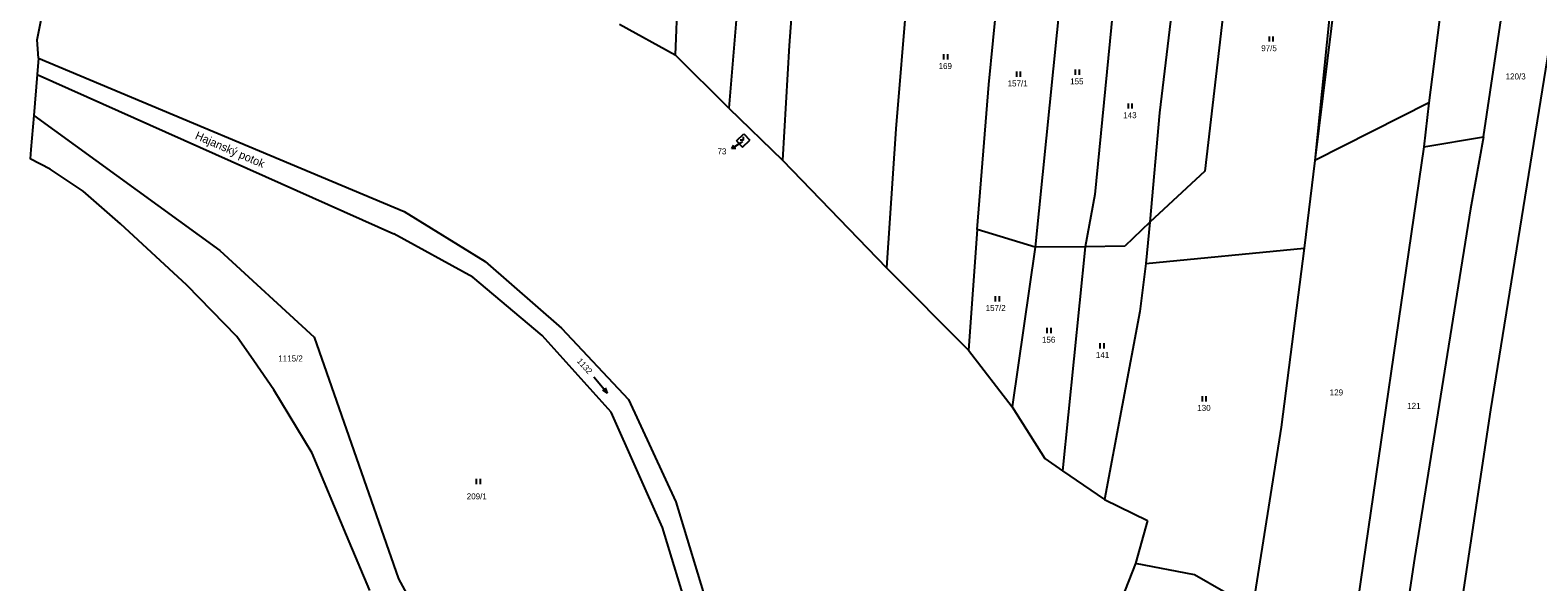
# Model space of a CAD drawing. Extents: x -794142 to -791199, y -1109267 to -1105626.
# Drawn here: x -794076.1 to -793649.2, y -1108185.5 to -1108029.2 of the extents above; entities that cross this region are included whole.
import ezdxf

# ---------------------------------------------------------------- set-up
doc = ezdxf.new("R2010")
doc.units = 0
for name, color, linetype in [('Komunikace', 7, 'Continuous'), ('Vrstva 1', 7, 'Continuous'), ('Vrstva 14', 7, 'Continuous'), ('Vrstva 15', 7, 'Continuous'), ('Vrstva 16', 7, 'Continuous'), ('Vrstva 23', 7, 'Continuous'), ('Vrstva 4', 7, 'Continuous'), ('Vrstva 44', 7, 'Continuous')]:
    doc.layers.add(name, color=color, linetype=linetype)

msp = doc.modelspace()

# ---------------------------------------------------------------- linework, layer by layer
at = {"layer": 'Komunikace'}
msp.add_line((-793874.35, -1108060.76), (-793874.88, -1108061.09), dxfattribs=at)
at = {"layer": 'Vrstva 1'}
for p, q in [((-793732.47, -1107974.05), (-793743.49, -1108069.11)), ((-793702.72, -1107971.84), (-793712.31, -1108066.14)), ((-793700.74, -1107971.9), (-793712.31, -1108066.14)), ((-793872.87, -1107985.89), (-793878.27, -1108051.23)), ((-793672.04, -1107988.06), (-793680.08, -1108049.77)), ((-793891.63, -1107992.86), (-793893.48, -1108036.18)), ((-793858.28, -1107994.01), (-793861.16, -1108033.55)), ((-793782.57, -1108001.93), (-793791.55, -1108090.69)), ((-793826.92, -1108007.63), (-793830.97, -1108057.17)), ((-793804.62, -1108044.61), (-793801.08, -1108008.01)), ((-793664.61, -1108059.41), (-793658.18, -1108016.4)), ((-793769.13, -1108019.66), (-793774.62, -1108075.77)), ((-793752.32, -1108019.33), (-793756.31, -1108052.63)), ((-793909.26, -1108027.44), (-793893.48, -1108036.18)), ((-793861.16, -1108033.55), (-793863.08, -1108065.98)), ((-793645.52, -1108030.9), (-793662.6, -1108136.74)), ((-794073.75, -1108037.09), (-793970.16, -1108080.58)), ((-793878.27, -1108051.23), (-793893.48, -1108036.18)), ((-794074.13, -1108041.77), (-793973.13, -1108086.89)), ((-793807.94, -1108085.61), (-793804.62, -1108044.61)), ((-793878.27, -1108051.23), (-793863.08, -1108065.98)), ((-793680.08, -1108049.77), (-793712.31, -1108066.14)), ((-793680.08, -1108049.77), (-793681.49, -1108062.23)), ((-794075.09, -1108053.38), (-794022.39, -1108091.57)), ((-793756.31, -1108052.63), (-793759.05, -1108083.6)), ((-793876.09, -1108060.54), (-793873.98, -1108058.54)), ((-793873.98, -1108058.54), (-793872.3, -1108060.36)), ((-793830.97, -1108057.17), (-793833.63, -1108096.5)), ((-793681.49, -1108062.23), (-793664.61, -1108059.41)), ((-793664.61, -1108059.41), (-793668.28, -1108079.77)), ((-793876.09, -1108060.54), (-793874.43, -1108062.33)), ((-793874.43, -1108062.33), (-793872.3, -1108060.36)), ((-793681.49, -1108062.23), (-793704.09, -1108217.42)), ((-793863.08, -1108065.98), (-793833.63, -1108096.5)), ((-793712.31, -1108066.14), (-793715.36, -1108090.96)), ((-793743.49, -1108069.11), (-793759.05, -1108083.6)), ((-793774.62, -1108075.77), (-793777.4, -1108090.52)), ((-793970.16, -1108080.58), (-793947.28, -1108094.68)), ((-793668.28, -1108079.77), (-793684.15, -1108178.87)), ((-793807.94, -1108085.61), (-793810.4, -1108119.79)), ((-793791.55, -1108090.69), (-793807.94, -1108085.61)), ((-793759.05, -1108083.6), (-793766.09, -1108090.35)), ((-793759.05, -1108083.6), (-793760.22, -1108095.25)), ((-793950.71, -1108099.15), (-793973.13, -1108086.89)), ((-794022.39, -1108091.57), (-793995.71, -1108116.12)), ((-793791.55, -1108090.69), (-793797.99, -1108135.88)), ((-793777.4, -1108090.52), (-793791.55, -1108090.69)), ((-793777.4, -1108090.52), (-793783.74, -1108153.98)), ((-793766.09, -1108090.35), (-793777.4, -1108090.52)), ((-793760.22, -1108095.25), (-793715.36, -1108090.96)), ((-793715.36, -1108090.96), (-793721.89, -1108141.6)), ((-793947.28, -1108094.68), (-793925.65, -1108113.61)), ((-793833.63, -1108096.5), (-793810.4, -1108119.79)), ((-793760.22, -1108095.25), (-793761.88, -1108108.84)), ((-793931.14, -1108115.65), (-793950.71, -1108099.15)), ((-793761.88, -1108108.84), (-793771.93, -1108162.13)), ((-793925.65, -1108113.61), (-793906.63, -1108133.77)), ((-793995.71, -1108116.12), (-793971.79, -1108184.64)), ((-793911.6, -1108137.42), (-793931.14, -1108115.65)), ((-793810.4, -1108119.79), (-793797.99, -1108135.88)), ((-793906.63, -1108133.77), (-793893.3, -1108162.75)), ((-793797.99, -1108135.88), (-793788.76, -1108150.49)), ((-793662.6, -1108136.74), (-793674.78, -1108218.19)), ((-793897.05, -1108170.1), (-793911.6, -1108137.42)), ((-793721.89, -1108141.6), (-793729.97, -1108192.92)), ((-793788.76, -1108150.49), (-793783.74, -1108153.98)), ((-793783.74, -1108153.98), (-793771.93, -1108162.13)), ((-793771.93, -1108162.13), (-793759.69, -1108168.12)), ((-793893.3, -1108162.75), (-793883.9, -1108193.55)), ((-793887.51, -1108201.16), (-793897.05, -1108170.1)), ((-793759.69, -1108168.12), (-793763.06, -1108180.24)), ((-793684.15, -1108178.87), (-793690.27, -1108219.75)), ((-793763.06, -1108180.24), (-793768.12, -1108192.96)), ((-793746.38, -1108183.43), (-793763.06, -1108180.24)), ((-793729.97, -1108192.92), (-793746.38, -1108183.43)), ((-793971.79, -1108184.64), (-793942.68, -1108237.4))]:
    msp.add_line(p, q, dxfattribs=at)
at = {"layer": 'Vrstva 16'}
for p, q in [((-793874.88, -1108061.09), (-793877.435, -1108062.661)), ((-793877.435, -1108062.661), (-793876.845, -1108061.711)), ((-793877.435, -1108062.661), (-793876.321, -1108062.563))]:
    msp.add_line(p, q, dxfattribs=at)
at = {"layer": 'Vrstva 23'}
for p, q in [((-793725.18, -1108032.43), (-793725.18, -1108030.93)), ((-793724.18, -1108030.93), (-793724.18, -1108032.43)), ((-793817.38, -1108037.49), (-793817.38, -1108035.99)), ((-793816.38, -1108035.99), (-793816.38, -1108037.49)), ((-793796.74, -1108042.42), (-793796.74, -1108040.92)), ((-793795.74, -1108040.92), (-793795.74, -1108042.42)), ((-793780.1, -1108041.82), (-793780.1, -1108040.32)), ((-793779.1, -1108040.32), (-793779.1, -1108041.82)), ((-793765.12, -1108051.41), (-793765.12, -1108049.91)), ((-793764.12, -1108049.91), (-793764.12, -1108051.41)), ((-793874.08, -1108060.36), (-793874.08, -1108059.36)), ((-793874.08, -1108060.36), (-793875.08, -1108060.36)), ((-793802.73, -1108106.02), (-793802.73, -1108104.52)), ((-793801.73, -1108104.52), (-793801.73, -1108106.02)), ((-793788.09, -1108115.01), (-793788.09, -1108113.51)), ((-793787.09, -1108113.51), (-793787.09, -1108115.01)), ((-793773.11, -1108119.34), (-793773.11, -1108117.84)), ((-793772.11, -1108117.84), (-793772.11, -1108119.34)), ((-793916.467, -1108127.371), (-793912.612, -1108131.968)), ((-793912.612, -1108131.968), (-793913.959, -1108131.14)), ((-793912.612, -1108131.968), (-793913.193, -1108130.498)), ((-793744.15, -1108134.33), (-793744.15, -1108132.83)), ((-793743.15, -1108132.83), (-793743.15, -1108134.33)), ((-793949.69, -1108157.77), (-793949.69, -1108156.27)), ((-793948.69, -1108156.27), (-793948.69, -1108157.77))]:
    msp.add_line(p, q, dxfattribs=at)
at = {"layer": 'Vrstva 4'}
for p, q in [((-794074.16, -1108031.9), (-794065.03, -1107986.9)), ((-794073.75, -1108037.09), (-794074.16, -1108031.9)), ((-794073.75, -1108037.09), (-794074.13, -1108041.77)), ((-794074.13, -1108041.77), (-794075.09, -1108053.38)), ((-794075.09, -1108053.38), (-794075.35, -1108056.55)), ((-794075.35, -1108056.55), (-794075.88, -1108062.99)), ((-794075.88, -1108062.99), (-794076.1, -1108065.62)), ((-794070.44, -1108068.57), (-794076.1, -1108065.62)), ((-794061.13, -1108074.83), (-794070.44, -1108068.57)), ((-794050.55, -1108084.01), (-794061.13, -1108074.83)), ((-794031.78, -1108101.43), (-794050.55, -1108084.01)), ((-794017.53, -1108115.93), (-794031.78, -1108101.43)), ((-794012.75, -1108122.82), (-794017.53, -1108115.93)), ((-794007.06, -1108131.03), (-794012.75, -1108122.82)), ((-793996.28, -1108148.98), (-794007.06, -1108131.03)), ((-793986.52, -1108172.19), (-793996.28, -1108148.98)), ((-793979.9, -1108187.93), (-793986.52, -1108172.19))]:
    msp.add_line(p, q, dxfattribs=at)

# ---------------------------------------------------------------- texts
at = {"layer": 'Vrstva 14'}
for s, p in [('97/5', (-793727.503, -1108035.13)), ('169', (-793818.87, -1108040.19)), ('155', (-793781.623, -1108044.52)), ('120/3', (-793658.312, -1108043.14)), ('157/1', (-793799.329, -1108045.12)), ('143', (-793766.586, -1108054.11)), ('157/2', (-793805.546, -1108108.72)), ('156', (-793789.596, -1108117.71)), ('1115/2', (-794005.836, -1108123.03)), ('141', (-793774.329, -1108122.04)), ('129', (-793708.11, -1108132.65)), ('130', (-793745.629, -1108137.03)), ('121', (-793686.173, -1108136.45)), ('209/1', (-793952.472, -1108162.09))]:
    msp.add_text(s, height=1.7, dxfattribs=at).set_placement(p)
msp.add_text('1132', height=1.7, rotation=311.68602, dxfattribs=at).set_placement((-793921.391, -1108123.015))
at = {"layer": 'Vrstva 15'}
msp.add_text('73', height=0.1, dxfattribs=at).set_placement((-793874.439, -1108060.76))
at = {"layer": 'Vrstva 16'}
msp.add_text('73', height=1.7, dxfattribs=at).set_placement((-793881.467, -1108064.36))
at = {"layer": 'Vrstva 44'}
msp.add_text('Hajanský potok', height=2.3, rotation=336.57831, dxfattribs=at).set_placement((-794029.59, -1108059.88))

doc.saveas('drawing.dxf')
